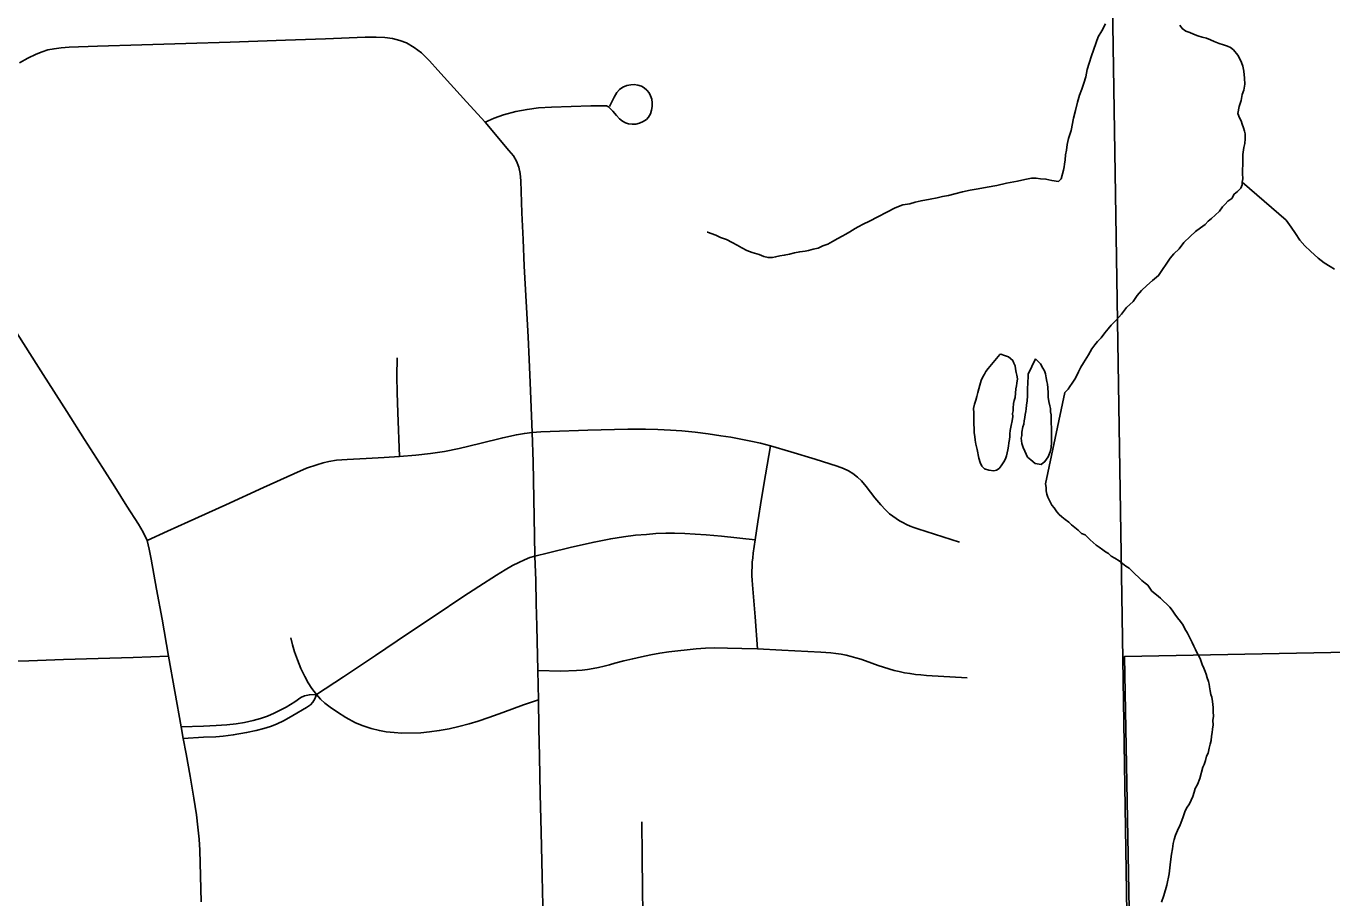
# Model space of a CAD drawing. Extents: x 103424 to 286016, y 38711 to 110967.
# Drawn here: x 144378 to 149253, y 102565 to 105819 of the extents above; entities that cross this region are included whole.
import ezdxf

# ---------------------------------------------------------------- set-up
doc = ezdxf.new("R2010")
doc.units = 0
for name, color, linetype in [('GM_X_City_Street', 7, 'Continuous'), ('GM_X_Corporation', 7, 'Continuous'), ('GM_X_County_Road', 7, 'Continuous'), ('GM_X_Minor_Lake', 7, 'Continuous'), ('GM_X_Minor_River', 7, 'Continuous')]:
    doc.layers.add(name, color=color, linetype=linetype)

msp = doc.modelspace()

# ---------------------------------------------------------------- linework, layer by layer
at = {"layer": 'GM_X_City_Street'}
msp.add_line((146290.5, 103304.6), (146289, 103414), dxfattribs=at)
for points in [[(144352.5, 105681.9), (144384.4, 105699.9), (144415.1, 105714.9), (144437.7, 105723.7), (144458.6, 105730.6), (144482.4, 105735.2), (144508.4, 105738.7), (144538.6, 105740.5), (144644.7, 105744.5), (144809.6, 105749.7), (144974.6, 105754.9), (145139.6, 105760.1), (145243.1, 105763.3), (145346.6, 105766.5), (145495.5, 105772.1), (145644.3, 105777.6), (145685.1, 105778), (145716.9, 105776.8), (145746.3, 105772.9), (145772.6, 105765.9), (145798.1, 105756.7), (145826.7, 105739.7), (145854.5, 105719.6), (145883.9, 105690.2), (145915.6, 105655.5), (146022.2, 105537.2), (146091.8, 105460.7)], [(146091.8, 105460.7), (146125, 105475.4), (146160.6, 105487.7), (146206.1, 105500.6), (146248.5, 105508.6), (146290.7, 105513.8), (146339.7, 105516.6), (146486.2, 105521.3), (146533.3, 105522.4), (146544.3, 105521.3), (146552.7, 105517.8), (146561.6, 105510), (146568.7, 105501.7), (146582.4, 105485.3), (146593.6, 105473.1), (146604.9, 105464.8), (146616.1, 105458.7), (146627.3, 105455.2), (146640.9, 105453.2), (146653.8, 105453.6), (146667.8, 105456.7), (146682.3, 105463.3), (146693.6, 105471.1), (146701.4, 105479.6), (146709, 105491.7), (146713.2, 105505.7), (146715.6, 105519.3), (146715.2, 105532.5), (146713.6, 105546.5), (146709.7, 105558.6), (146703.9, 105569.9), (146695.4, 105580.3), (146685.3, 105588.9), (146675.1, 105595.1), (146662.3, 105599.4), (146648.7, 105600.9), (146635.5, 105600.2), (146620.7, 105597.4), (146606, 105592), (146593.5, 105583.1), (146583.4, 105571.4), (146573.7, 105554.7), (146565.5, 105538.8), (146556.6, 105518.9)], [(146289, 103414), (146284.8, 103579), (146282.7, 103664.1), (146280.5, 103749.3), (146277.8, 103840.7), (146276.5, 103915.9), (146273.5, 104054.4), (146270.5, 104192.9), (146267.2, 104302.4), (146263.7, 104395.4), (146260.3, 104488.4), (146256.4, 104574.2), (146252.5, 104660), (146245.2, 104791.7), (146237.9, 104923.5), (146233.6, 105023.2), (146229.3, 105122.9), (146224.7, 105241.9), (146222.3, 105269.2), (146217.6, 105293.2), (146208.8, 105314.8), (146197.2, 105334.8), (146180.6, 105355.6), (146091.8, 105460.7)], [(145772, 104212.3), (145765.7, 104376.3), (145762.8, 104450.5), (145762.3, 104512.4), (145763.4, 104581)], [(144829.1, 103899.4), (144905.8, 103934.2), (144982.5, 103969), (145123.3, 104032.8), (145264.1, 104096.6), (145377, 104148.1), (145425.2, 104168.5), (145462.8, 104181.8), (145486.5, 104189), (145508.1, 104193.6), (145536.3, 104198.4), (145576.7, 104201.7), (145647, 104205.6), (145715, 104208.4), (145772, 104212.3), (145832.9, 104217.2), (145887.1, 104223.3), (145939.7, 104231.6), (145994.4, 104242.7), (146071.3, 104260.9), (146157.6, 104282.5), (146208.5, 104293.6), (146238.4, 104299.1), (146267.2, 104302.4), (146299.3, 104304.6), (146334.7, 104306.3), (146475.7, 104311.5), (146625.1, 104315.1), (146690, 104314.3), (146737, 104313.2), (146783.5, 104311.1), (146826.2, 104308.4), (146876.4, 104303.6), (146924.5, 104297.2), (146972, 104290.3), (147009, 104284.3), (147046.2, 104277.5), (147083.3, 104270), (147120, 104261.9), (147156.7, 104253)], [(147109.2, 103494), (147099.7, 103613.9), (147090.3, 103733.8), (147088.8, 103750.5), (147088, 103767.3), (147089.3, 103817.8), (147090.8, 103834.5), (147093.1, 103851.2), (147100.2, 103901.9), (147109.7, 103968.2), (147123.9, 104056.3), (147138.2, 104144.4), (147156.7, 104253)], [(147156.7, 104253), (147233.3, 104229.9), (147323.6, 104203.2), (147406.4, 104177), (147430, 104168.1), (147448.6, 104158.8), (147465.1, 104148.7), (147481.7, 104135.3), (147496.7, 104121.4), (147514.3, 104101.1), (147547.4, 104058.9), (147569.3, 104032.2), (147586.4, 104013.5), (147602.1, 103998.3), (147613.9, 103989.3), (147626.3, 103980.8), (147638.8, 103972.9), (147651.9, 103965.7), (147665.2, 103959), (147678.8, 103953), (147692.7, 103947.6), (147706.8, 103942.9), (147863.2, 103893.3)], [(145462.1, 103324.7), (145562.2, 103389.9), (145681.9, 103470.2), (145801.5, 103550.5), (145904.8, 103619.6), (146008.1, 103688.6), (146068.1, 103727.1), (146134.1, 103769), (146166.8, 103789.7), (146193.9, 103805.4), (146216.9, 103817.2), (146239.1, 103827.2), (146258.2, 103835.2), (146277.8, 103840.7), (146327.9, 103852.4), (146414.5, 103873.9), (146498.4, 103892.9), (146560.6, 103905.5), (146608.9, 103912.9), (146653.3, 103918.5), (146694.1, 103922), (146729.4, 103924.6), (146765.9, 103925.9), (146799, 103926.4), (146837.3, 103925.5), (146876, 103922.9), (146917.3, 103919.9), (146974.7, 103915.1), (147100.2, 103901.9)], [(145366.4, 103535.7), (145372.9, 103509.3), (145380.2, 103483.5), (145390.8, 103453.5), (145403.8, 103421.7), (145417.9, 103391.8), (145430.9, 103367.6), (145445.1, 103346), (145462.1, 103324.7), (145477.3, 103306.7), (145493.6, 103291.6), (145512.5, 103277.4), (145540.1, 103258.1), (145572, 103238.4), (145608, 103218.7), (145636.5, 103206.6), (145666.2, 103196.9), (145697.2, 103189.4), (145722.7, 103185.2), (145751.6, 103182.3), (145781, 103179.8), (145852.1, 103181.5), (145884, 103184.4), (145920.4, 103189.4), (145957.7, 103196.1), (145993.3, 103204.5), (146032.2, 103214.5), (146066.1, 103224.2), (146105.5, 103237.9), (146157.4, 103257.3), (146234.9, 103285.7), (146290.5, 103304.6)], [(146289, 103414), (146374.6, 103411.8), (146433.1, 103413.4), (146453.7, 103415.4), (146474.4, 103418), (146495, 103421.3), (146515.4, 103425.2), (146535.8, 103429.7), (146555.9, 103434.8), (146576.1, 103440.5), (146609.3, 103449.5), (146642.6, 103457.7), (146676, 103465.2), (146709.8, 103471.9), (146743.7, 103477.8), (146777.5, 103483.1), (146811.7, 103487.6), (146845.7, 103491.3), (146880, 103494.3), (146914.5, 103496.6), (146948.7, 103498.1), (146996.9, 103497.2), (147050.6, 103496.2), (147109.2, 103494), (147199, 103489.5), (147344.9, 103482.2), (147364, 103481.2), (147382.8, 103479.6), (147401.7, 103477.3), (147420.6, 103474.3), (147439.2, 103470.7), (147457.9, 103466.4), (147476.2, 103461.4), (147494.6, 103455.9), (147512.5, 103449.7), (147559.8, 103432.4), (147579.2, 103425.7), (147598.8, 103419.6), (147618.5, 103414.2), (147638.3, 103409.5), (147658.2, 103405.3), (147678.3, 103401.9), (147698.8, 103399.1), (147718.9, 103396.9), (147739.3, 103395.4), (147892.1, 103386.6)], [(144956.2, 103203.7), (145040.5, 103206.2), (145087.6, 103208.6), (145127.6, 103211.2), (145162.4, 103214.7), (145192.8, 103219.9), (145225.9, 103226.4), (145252.9, 103234.2), (145279.4, 103243.4), (145304, 103253.8), (145349, 103276.3), (145381.6, 103296.7), (145403.6, 103312.8), (145417, 103319.2), (145435.6, 103323.4), (145462.1, 103324.7)], [(144964, 103160.3), (145039.7, 103164.6), (145085.6, 103166.4), (145114, 103168.7), (145151.1, 103173.3), (145200.7, 103182), (145236.8, 103189.4), (145265.9, 103196.8), (145290.3, 103204.7), (145312.9, 103212.9), (145340.7, 103226.4), (145373.4, 103245.5), (145424.5, 103275.6), (145439, 103285.8), (145448.6, 103295.4), (145456.1, 103308.3), (145462.1, 103324.7)], [(146318.3, 102029.9), (146314.7, 102194.9), (146311.6, 102338), (146308.5, 102481.2), (146304.7, 102646.2), (146300.8, 102811.3), (146297.6, 102951.9), (146294.3, 103092.6), (146292.4, 103198.6), (146290.5, 103304.6)], [(146691.7, 102040.5), (146688.4, 102151.1), (146685, 102261.7), (146683.5, 102345.4), (146681.9, 102429), (146679.7, 102594.1), (146678, 102721.4), (146676.3, 102848.6)]]:
    msp.add_lwpolyline(points, dxfattribs=at)
at = {"layer": 'GM_X_Corporation'}
for points in [[(138975.4, 97011.8), (139429.1, 97024), (139728.9, 97032.9), (143874.9, 97133.2), (145163.5, 97184.6), (148487, 97291.3), (148594.2, 97294.7), (148509.9, 101119.2), (148505.8, 101377.4), (148500.5, 101714.1), (148494.2, 102114.7), (148366.4, 110242.2), (148366.5, 110284), (148354.5, 110967.2), (119699, 110967.2)], [(149443.1, 103484.7), (148478.9, 103465.7), (148504.4, 102117.6), (148489.5, 102110.9), (148503.1, 101525.3), (149071.7, 101538.4), (149030.7, 101020.6), (149154.8, 100995.6), (149199.2, 99307.5), (148892.4, 99299.5), (148845.7, 101057.9), (148634, 101100.6), (148531.1, 101121.3), (148512.4, 101121), (148512.9, 101090.8), (148553.7, 99026.7), (148592.3, 97297.4), (148594.3, 97214), (148594.7, 97178.4), (148605.4, 96354.3)]]:
    msp.add_lwpolyline(points, dxfattribs=at)
msp.add_lwpolyline([(173175.4, 110967.2), (148354.5, 110967.2), (148366.5, 110284), (148366.4, 110242.2), (148494.2, 102114.7), (148500.5, 101714.1), (148505.8, 101377.4), (148509.9, 101119.2), (148594.2, 97294.7), (158050.5, 97608.1), (158064.2, 97608.5), (162306.4, 97749.1), (162479.3, 97753.8), (165116.9, 97825.6), (173478.4, 98058.2), (173457.5, 99090), (173443.3, 99817.2), (173398.5, 101988.3), (173365.2, 103570.9), (173327.2, 105148.6), (173218, 109584.4)], close=True, dxfattribs=at)
at = {"layer": 'GM_X_County_Road'}
for points in [[(144415.3, 104559.5), (144352.5, 104657.7), (144272.6, 104781.9), (144223.3, 104858.6), (144174, 104935.3), (144102.8, 105045.4), (144031.6, 105155.4), (143957.4, 105272), (143883, 105388.5), (143823.8, 105479.6), (143764.7, 105570.7), (143717.4, 105643.8), (143670.1, 105716.9)], [(145031.6, 102550), (145028.8, 102646.7), (145026, 102743.4), (145023.5, 102784.2), (145019.2, 102828.5), (145013.6, 102874.6), (145004.2, 102937.5), (144989.7, 103019.1), (144974.9, 103102.5), (144964, 103160.3), (144956.2, 103203.7), (144932.6, 103334.7), (144908.8, 103467), (144885.3, 103605.3), (144864.8, 103717.3), (144844.2, 103829.2), (144837.2, 103867.1), (144829.1, 103899.4), (144814.2, 103930.3), (144797, 103959.7), (144754.2, 104027.3), (144708.4, 104099.6), (144662.6, 104171.8), (144596, 104276.4), (144529.5, 104381), (144441, 104519.3), (144415.3, 104559.5)], [(144223.1, 103444.4), (144388.1, 103450), (144517.4, 103454.2), (144646.8, 103458.6), (144777.8, 103462.8), (144908.8, 103467)]]:
    msp.add_lwpolyline(points, dxfattribs=at)
at = {"layer": 'GM_X_Minor_Lake'}
for points in [[(148013.1, 104594), (147969.7, 104540.7), (147961.8, 104530.5), (147955.9, 104520.3), (147950, 104510.1), (147944.2, 104495.8), (147938.5, 104479.5), (147934.7, 104465.3), (147930.9, 104451.1), (147927.1, 104436.9), (147923.4, 104422.7), (147919.6, 104408.5), (147915.8, 104392.3), (147916.1, 104376.1), (147916.3, 104364), (147916.6, 104349.9), (147916.9, 104333.7), (147917.2, 104317.6), (147917.5, 104301.4), (147919.7, 104287.3), (147922, 104273.2), (147924.3, 104259.1), (147926.5, 104249), (147928.7, 104239), (147935.3, 104206.8), (147939.6, 104190.7), (147945.9, 104176.7), (147956.2, 104166.7), (147972.4, 104161), (147990.6, 104159.3), (148000.7, 104161.5), (148010.7, 104167.7), (148018.5, 104178), (148028.4, 104192.3), (148034.2, 104204.5), (148038.1, 104214.7), (148043.7, 104237), (148045.5, 104251.2), (148047.3, 104263.3), (148049.1, 104275.5), (148050.9, 104287.6), (148050.7, 104297.7), (148052.5, 104309.9), (148056.2, 104328.1), (148059.9, 104346.4), (148061.6, 104362.6), (148061.5, 104372.7), (148063.3, 104382.8), (148063.1, 104392.9), (148064.8, 104411.1), (148066.6, 104421.2), (148070.5, 104433.4), (148073.9, 104465.8), (148075.8, 104475.9), (148077.6, 104486.1), (148079.3, 104502.3), (148077, 104516.4), (148074.9, 104526.4), (148072.6, 104540.5), (148070.4, 104550.6), (148066.2, 104560.6), (148062, 104570.6), (148045.6, 104584.5), (148031.3, 104590.3), (148017.1, 104594.1), (148013.1, 104594)], [(148013.1, 104594), (147969.7, 104540.7), (147961.8, 104530.5), (147955.9, 104520.3), (147950, 104510.1), (147944.2, 104495.8), (147938.5, 104479.5), (147934.7, 104465.3), (147930.9, 104451.1), (147927.1, 104436.9), (147923.4, 104422.7), (147919.6, 104408.5), (147915.8, 104392.3), (147916.1, 104376.1), (147916.3, 104364), (147916.6, 104349.9), (147916.9, 104333.7), (147917.2, 104317.6), (147917.5, 104301.4), (147919.7, 104287.3), (147922, 104273.2), (147924.3, 104259.1), (147926.5, 104249), (147928.7, 104239), (147935.3, 104206.8), (147939.6, 104190.7), (147945.9, 104176.7), (147956.2, 104166.7), (147972.4, 104161), (147990.6, 104159.3), (148000.7, 104161.5), (148010.7, 104167.7), (148018.5, 104178)], [(148018.5, 104178), (148028.4, 104192.3), (148034.2, 104204.5), (148038.1, 104214.7), (148043.7, 104237), (148045.5, 104251.2), (148047.3, 104263.3), (148049.1, 104275.5), (148050.9, 104287.6), (148050.7, 104297.7), (148052.5, 104309.9), (148056.2, 104328.1), (148059.9, 104346.4), (148061.6, 104362.6), (148061.5, 104372.7), (148063.3, 104382.8), (148063.1, 104392.9), (148064.8, 104411.1), (148066.6, 104421.2), (148070.5, 104433.4), (148073.9, 104465.8), (148075.8, 104475.9), (148077.6, 104486.1), (148079.3, 104502.3), (148077, 104516.4), (148074.9, 104526.4), (148072.6, 104540.5), (148070.4, 104550.6), (148066.2, 104560.6), (148062, 104570.6), (148045.6, 104584.5), (148031.3, 104590.3), (148017.1, 104594.1), (148013.1, 104594)], [(148146.9, 104576.7), (148119.7, 104519.7), (148119.9, 104505.5), (148118.1, 104495.4), (148118.4, 104481.3), (148116.5, 104471.1), (148116.7, 104461.1), (148116.9, 104450.9), (148117.1, 104438.8), (148115.4, 104420.6), (148113.7, 104404.4), (148111.9, 104390.3), (148110.1, 104380.1), (148108.2, 104370), (148106.4, 104357.8), (148104.6, 104345.7), (148102.8, 104333.5), (148099, 104323.4), (148095.3, 104303.1), (148095.5, 104291), (148093.7, 104280.8), (148096.1, 104260.7), (148100.4, 104246.6), (148106.7, 104232.6), (148117.2, 104210.6), (148129.4, 104200.7), (148145.8, 104186.8), (148168.1, 104183.2), (148182, 104193.5), (148193.8, 104211.9)], [(148146.9, 104576.7), (148155.1, 104568.8), (148165.4, 104558.9), (148173.7, 104542.9), (148180, 104532.9), (148184.2, 104520.8), (148186.5, 104506.7), (148188.8, 104492.6), (148191, 104482.6), (148193.2, 104468.5), (148193.6, 104450.3), (148193.9, 104434.1), (148196.2, 104418), (148200.5, 104401.9), (148202.7, 104391.9), (148202.9, 104379.8), (148205.1, 104367.7), (148205.4, 104355.6), (148205.5, 104345.5), (148205.8, 104333.3), (148205.9, 104323.2), (148206.2, 104311.1), (148206.3, 104301), (148206.5, 104288.9), (148206.8, 104274.8), (148207, 104264.7), (148205.3, 104246.5), (148201.5, 104230.2), (148193.8, 104211.9), (148182, 104193.5), (148168.1, 104183.2), (148145.8, 104186.8), (148129.4, 104200.7), (148117.2, 104210.6), (148106.7, 104232.6), (148100.4, 104246.6), (148096.1, 104260.7), (148093.7, 104280.8), (148095.5, 104291), (148095.3, 104303.1), (148099, 104323.4), (148102.8, 104333.5), (148104.6, 104345.7), (148106.4, 104357.8), (148108.2, 104370), (148110.1, 104380.1), (148111.9, 104390.3), (148113.7, 104404.4), (148115.4, 104420.6), (148117.1, 104438.8), (148116.9, 104450.9), (148116.7, 104461.1), (148116.5, 104471.1), (148118.4, 104481.3), (148118.1, 104495.4), (148119.9, 104505.5), (148119.7, 104519.7), (148146.9, 104576.7)], [(148193.8, 104211.9), (148201.5, 104230.2), (148205.3, 104246.5), (148207, 104264.7), (148206.8, 104274.8), (148206.5, 104288.9), (148206.3, 104301), (148206.2, 104311.1), (148205.9, 104323.2), (148205.8, 104333.3), (148205.5, 104345.5), (148205.4, 104355.6), (148205.1, 104367.7), (148202.9, 104379.8), (148202.7, 104391.9), (148200.5, 104401.9), (148196.2, 104418), (148193.9, 104434.1), (148193.6, 104450.3), (148193.2, 104468.5), (148191, 104482.6), (148188.8, 104492.6), (148186.5, 104506.7), (148184.2, 104520.8), (148180, 104532.9), (148173.7, 104542.9), (148165.4, 104558.9), (148155.1, 104568.8), (148146.9, 104576.7)]]:
    msp.add_lwpolyline(points, dxfattribs=at)
at = {"layer": 'GM_X_Minor_River'}
for points in [[(148407.6, 105828), (148394, 105801.5), (148380.2, 105779), (148355.3, 105707.9), (148347.7, 105681.4), (148340, 105657.1), (148334.5, 105630.7), (148326.8, 105606.3), (148319.2, 105584), (148311.5, 105561.6), (148303.9, 105535.2), (148296.4, 105504.8), (148288.8, 105476.4), (148279.5, 105429.7), (148270, 105399.3), (148264.4, 105376.9), (148262.7, 105356.7), (148259, 105338.5), (148257.3, 105320.3), (148255.6, 105304.1), (148253.7, 105293.9), (148251.9, 105281.8), (148242.4, 105249.3), (148232.5, 105239), (148208.2, 105242.6), (148185.9, 105248.3), (148165.7, 105249.9), (148149.6, 105251.7), (148131.4, 105251.4), (148107.3, 105246.9), (148079.1, 105240.3), (148038.9, 105233.5), (148002.8, 105224.8), (147966.6, 105218.1), (147932.4, 105211.4), (147902.2, 105206.8), (147874.1, 105200.3), (147845.9, 105193.7), (147821.8, 105187.2), (147799.7, 105182.8), (147779.6, 105178.4), (147753.5, 105173.9), (147719.3, 105167.2), (147697.2, 105162.8), (147677.1, 105156.4), (147651, 105151.9), (147622.9, 105141.3), (147526.9, 105091.1), (147502.9, 105080.5), (147484.9, 105070.1), (147472.9, 105063.8), (147453, 105051.4), (147439, 105043), (147425, 105034.7), (147409.1, 105026.3), (147389.1, 105015.9), (147371.1, 105005.5), (147353, 104999.1), (147335, 104990.7), (147317, 104986.3), (147298.9, 104982), (147286.8, 104979.7), (147266.7, 104977.3), (147246.6, 104972.9), (147228.5, 104968.6), (147208.4, 104964.2), (147192.3, 104961.9), (147176.2, 104957.5), (147164.2, 104955.3), (147148, 104955), (147131.8, 104958.8), (147115.5, 104966.5), (147089.2, 104974.2), (147068.8, 104981.9), (147050.5, 104991.6), (147032.2, 105001.4), (147013.8, 105011.2), (146993.5, 105023), (146971.1, 105030.6), (146952.8, 105038.4), (146922.3, 105050), (146921.1, 105050.1)], [(148686.2, 105822.8), (148694.4, 105810.9), (148708.7, 105801), (148723, 105795.2), (148737.2, 105789.4), (148753.4, 105783.6), (148769.7, 105777.9), (148785.9, 105774.1), (148800.1, 105768.3), (148814.3, 105762.5), (148832.6, 105754.7), (148848.9, 105749), (148863.1, 105745.2), (148875.3, 105739.3), (148885.5, 105731.4), (148902, 105711.5), (148908.3, 105699.5), (148916.6, 105683.5), (148920.9, 105669.5), (148925.3, 105651.4), (148927.8, 105625.1), (148928.2, 105602.9), (148924.5, 105580.6), (148918.8, 105564.4), (148915.2, 105542.1), (148907.5, 105519.7), (148901.9, 105493.4), (148908.2, 105477.3), (148914.5, 105465.3), (148918.8, 105453.3), (148923, 105439.2), (148927.3, 105427.2), (148929.5, 105417.1), (148929.8, 105398.9), (148928.1, 105380.7), (148924.3, 105366.5), (148920.8, 105340.2), (148921, 105328.1), (148921.3, 105311.9), (148921.5, 105299.8), (148919.7, 105285.6), (148920, 105269.5), (148920.4, 105249.3), (148918.6, 105237.1), (148918.8, 105227), (148912.9, 105214.8), (148901.1, 105202.5), (148889.1, 105192.1), (148879.3, 105175.8), (148865.4, 105165.5), (148855.5, 105155.2), (148845.6, 105144.9), (148833.8, 105128.5), (148817.9, 105114.1), (148804, 105101.7), (148792.1, 105091.4), (148780.2, 105079.1), (148762.3, 105066.7), (148744.4, 105052.2), (148724.5, 105033.7), (148700.7, 105011), (148682.9, 104988.5), (148663.1, 104969.9), (148649.3, 104953.5), (148606.1, 104888.1), (148584.2, 104869.5), (148562.3, 104851), (148542.5, 104832.4)], [(148918.6, 105237.1), (149082.6, 105094.6), (149101.2, 105068.7), (149117.8, 105044.7), (149134.3, 105020.8), (149152.9, 104998.9), (149173.4, 104979), (149202.1, 104953.3), (149224.7, 104935.5), (149247.1, 104921.8), (149263.4, 104912)], [(148542.5, 104832.4), (148526.7, 104814), (148510.9, 104791.5), (148487.1, 104768.8), (148467.4, 104744.2), (148447.6, 104721.7), (148429.8, 104703.2), (148417.9, 104688.8), (148406.1, 104674.5), (148392.3, 104656), (148378.4, 104641.6), (148368.6, 104629.3), (148356.7, 104615), (148345, 104592.6), (148325.4, 104561.9), (148315.6, 104545.6), (148307.8, 104529.3), (148296.1, 104504.8), (148284.3, 104486.4), (148274.5, 104474.1), (148268.6, 104463.9), (148256.7, 104451.6)], [(148256.7, 104451.6), (148184.1, 104110.9), (148186.4, 104096.8), (148186.6, 104084.7), (148188.9, 104072.6), (148193.1, 104060.6), (148197.3, 104050.6), (148207.8, 104030.5), (148216, 104020.6), (148226.4, 104006.6), (148234.6, 103996.7), (148244.9, 103986.8), (148257.2, 103976.9), (148271.5, 103967), (148281.7, 103957.1), (148294, 103947.2), (148306.3, 103937.4), (148318.6, 103925.5), (148332.8, 103919.6), (148351.3, 103901.8), (148361.6, 103891.9), (148373.9, 103882), (148384.1, 103874.1), (148398.4, 103864.3), (148408.6, 103856.4), (148418.8, 103850.5), (148429.1, 103840.6), (148443.4, 103832.7), (148459.7, 103822.9), (148472, 103813), (148484.3, 103803.2), (148496.5, 103795.3), (148508.8, 103783.4), (148519.1, 103773.5), (148531.4, 103761.6), (148543.7, 103749.7), (148556, 103739.8), (148566.2, 103731.9)], [(148566.2, 103731.9), (148580.8, 103709.9), (148599.2, 103696.1), (148613.5, 103684.3), (148648.4, 103650.5), (148656.7, 103638.6), (148667, 103624.6), (148677.4, 103610.7), (148687.7, 103596.7), (148698.1, 103582.7), (148704.4, 103568.7), (148714.7, 103552.7), (148721, 103540.7), (148727.3, 103528.7), (148731.5, 103518.7), (148737.8, 103504.7), (148744.1, 103492.7), (148750.4, 103478.6), (148756.6, 103468.6), (148762.9, 103454.6), (148769.3, 103436.5), (148775.6, 103422.5), (148779.8, 103410.5), (148784.1, 103400.4), (148788.3, 103386.4), (148792.6, 103372.3), (148794.8, 103362.3), (148797, 103352.2), (148799.3, 103338.1), (148801.6, 103324), (148805.8, 103314), (148808.1, 103297.8), (148810.5, 103275.7), (148810.8, 103259.5), (148811.1, 103243.4), (148809.4, 103227.2), (148809.6, 103211), (148807.9, 103194.8), (148806.1, 103182.7), (148804.4, 103168.5), (148802.6, 103152.3), (148798.8, 103138.1), (148795.1, 103123.9), (148791.4, 103105.6), (148785.5, 103093.4), (148781.8, 103077.2), (148776, 103062.9), (148772.1, 103052.8), (148760.8, 103010.2), (148751.1, 102987.8), (148743.3, 102973.5), (148739.5, 102959.3), (148733.7, 102943), (148722.1, 102916.5), (148710.3, 102900.2), (148704.5, 102885.9), (148696.8, 102863.6), (148687.2, 102837.1), (148677.5, 102816.7), (148669.7, 102798.4), (148664, 102782.2), (148660.2, 102768), (148658.5, 102747.7), (148654.9, 102727.5), (148651.3, 102699.1), (148646.1, 102654.6), (148636.8, 102612), (148625.4, 102573.4), (148617.7, 102549)]]:
    msp.add_lwpolyline(points, dxfattribs=at)

doc.saveas('drawing.dxf')
